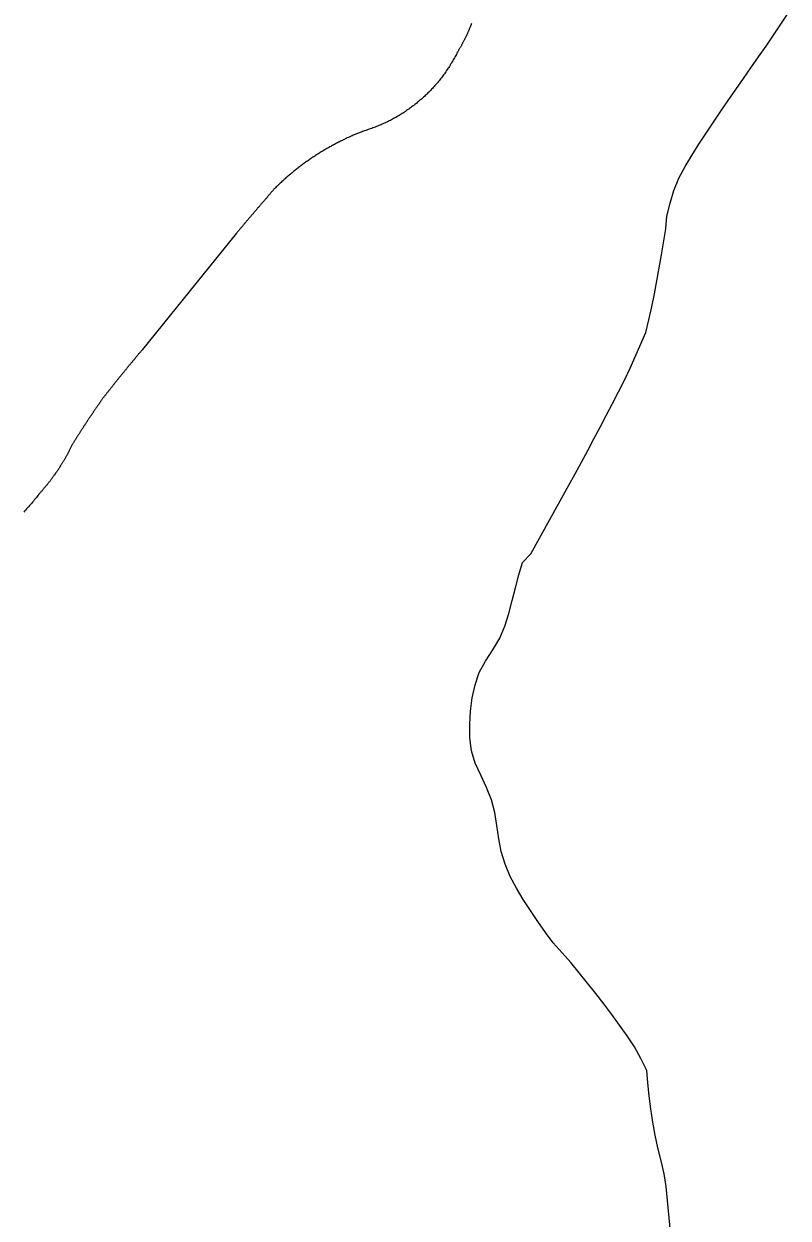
# Model space of a CAD drawing. Extents: x 1268485 to 1426702, y 514839 to 616766.
# Drawn here: x 1375900 to 1376849, y 566922 to 568406 of the extents above; entities that cross this region are included whole.
import ezdxf

# ---------------------------------------------------------------- set-up
doc = ezdxf.new("R2010")
doc.units = 0
doc.layers.add('Old_Level_35', color=7, linetype='Continuous')
doc.layers.add('Old_Level_62', color=7, linetype='Continuous')

msp = doc.modelspace()

# ---------------------------------------------------------------- linework, layer by layer
at = {"layer": 'Old_Level_35'}
msp.add_line((1376163.587, 568146.062), (1376046.707, 568001.397), dxfattribs=at)
for points in [[(1376455.786, 568406.58), (1376455.478, 568405.863), (1376455.273, 568405.196), (1376454.863, 568404.478), (1376454.658, 568403.812), (1376454.351, 568403.145), (1376454.146, 568402.428), (1376453.838, 568401.812), (1376453.53, 568401.146), (1376453.223, 568400.429), (1376453.018, 568399.762), (1376452.71, 568399.044), (1376452.403, 568398.429), (1376452.095, 568397.763), (1376451.89, 568397.045), (1376451.48, 568396.43), (1376451.275, 568395.763), (1376450.865, 568395.046), (1376450.66, 568394.43), (1376450.352, 568393.764), (1376450.045, 568393.047), (1376449.737, 568392.432), (1376449.327, 568391.765), (1376449.122, 568391.15), (1376448.712, 568390.432), (1376448.507, 568389.817), (1376448.097, 568389.151), (1376447.789, 568388.433), (1376447.481, 568387.818), (1376447.174, 568387.203), (1376446.866, 568386.485), (1376446.456, 568385.87), (1376446.149, 568385.203), (1376445.841, 568384.588), (1376445.533, 568383.922), (1376445.123, 568383.255), (1376444.713, 568382.64), (1376444.508, 568382.025), (1376444.098, 568381.307), (1376443.79, 568380.692), (1376443.38, 568380.077), (1376443.175, 568379.359), (1376442.765, 568378.744), (1376442.355, 568378.129), (1376442.047, 568377.514), (1376441.637, 568376.899), (1376441.227, 568376.233), (1376440.92, 568375.566), (1376440.51, 568374.951), (1376440.099, 568374.335), (1376439.792, 568373.669), (1376439.382, 568373.054), (1376438.972, 568372.439), (1376438.664, 568371.824), (1376438.254, 568371.209)], [(1376438.254, 568371.209), (1376437.639, 568369.824), (1376436.921, 568368.389), (1376436.101, 568367.005), (1376435.383, 568365.621), (1376434.666, 568364.237), (1376433.845, 568362.852), (1376433.128, 568361.52), (1376432.41, 568360.136), (1376431.487, 568358.751), (1376430.77, 568357.419), (1376429.847, 568356.086), (1376429.129, 568354.753), (1376428.206, 568353.369), (1376427.386, 568352.087), (1376426.464, 568350.754), (1376425.643, 568349.422), (1376424.721, 568348.14), (1376423.9, 568346.858), (1376422.978, 568345.577), (1376422.157, 568344.295), (1376421.132, 568343.014), (1376420.209, 568341.732), (1376419.287, 568340.502), (1376418.261, 568339.271), (1376417.339, 568337.99), (1376416.416, 568336.76), (1376415.391, 568335.581), (1376414.365, 568334.299), (1376413.34, 568333.12), (1376412.417, 568331.941), (1376411.392, 568330.762), (1376410.264, 568329.583), (1376409.239, 568328.353), (1376408.214, 568327.173), (1376407.086, 568326.046), (1376405.958, 568324.918), (1376405.036, 568323.739), (1376403.908, 568322.611), (1376402.78, 568321.484), (1376401.652, 568320.458), (1376400.524, 568319.331), (1376399.397, 568318.203), (1376398.269, 568317.126), (1376397.141, 568316.05), (1376396.013, 568315.024), (1376394.783, 568313.948), (1376393.655, 568312.871), (1376392.527, 568311.897), (1376391.297, 568310.821), (1376389.964, 568309.796), (1376388.836, 568308.821), (1376387.606, 568307.796), (1376386.376, 568306.822), (1376385.146, 568305.9), (1376383.915, 568304.874), (1376382.582, 568303.952), (1376381.352, 568302.977), (1376380.122, 568302.055), (1376378.891, 568301.132), (1376377.661, 568300.209), (1376376.328, 568299.338), (1376374.995, 568298.415), (1376373.765, 568297.493), (1376372.33, 568296.672), (1376371.099, 568295.8), (1376369.767, 568294.929), (1376368.536, 568294.109), (1376367.101, 568293.289), (1376365.768, 568292.417), (1376364.333, 568291.699), (1376363, 568290.879), (1376361.77, 568290.059), (1376360.334, 568289.29), (1376359.001, 568288.573), (1376357.463, 568287.803), (1376356.131, 568287.086), (1376354.798, 568286.317), (1376353.362, 568285.65), (1376352.03, 568284.933), (1376350.492, 568284.267), (1376349.159, 568283.549), (1376347.724, 568282.882), (1376346.288, 568282.267), (1376344.853, 568281.549), (1376343.417, 568280.934), (1376341.982, 568280.319), (1376340.547, 568279.756), (1376339.009, 568279.14), (1376337.676, 568278.576), (1376336.138, 568278.013), (1376334.6, 568277.448), (1376333.267, 568276.885), (1376331.729, 568276.32), (1376330.294, 568275.808), (1376328.756, 568275.295), (1376327.218, 568274.834), (1376325.783, 568274.322), (1376324.245, 568273.809), (1376322.707, 568273.399)], [(1376322.707, 568273.399), (1376321.477, 568272.886), (1376320.247, 568272.374), (1376318.914, 568271.861), (1376317.581, 568271.399), (1376316.351, 568270.887), (1376315.12, 568270.374), (1376313.89, 568269.861), (1376312.66, 568269.4), (1376311.327, 568268.836), (1376310.096, 568268.323), (1376308.866, 568267.76), (1376307.636, 568267.196), (1376306.406, 568266.683), (1376305.175, 568266.12), (1376303.842, 568265.555), (1376302.612, 568264.992), (1376301.382, 568264.427), (1376300.151, 568263.812), (1376298.921, 568263.249), (1376297.793, 568262.685), (1376296.46, 568262.069), (1376295.23, 568261.506), (1376294, 568260.891), (1376292.77, 568260.276), (1376291.642, 568259.711), (1376290.411, 568259.045), (1376289.079, 568258.43), (1376287.848, 568257.815), (1376286.721, 568257.148), (1376285.49, 568256.482), (1376284.362, 568255.867), (1376283.132, 568255.252), (1376281.902, 568254.585), (1376280.774, 568253.919), (1376279.544, 568253.252), (1376278.416, 568252.586), (1376277.083, 568251.868), (1376275.955, 568251.253), (1376274.725, 568250.586), (1376273.597, 568249.869), (1376272.469, 568249.151), (1376271.239, 568248.433), (1376270.111, 568247.767), (1376268.984, 568247.05), (1376267.753, 568246.332), (1376266.625, 568245.614), (1376265.498, 568244.897), (1376264.37, 568244.127), (1376263.242, 568243.461), (1376262.012, 568242.692), (1376260.884, 568241.923), (1376259.756, 568241.206), (1376258.628, 568240.436), (1376257.501, 568239.668), (1376256.373, 568238.898), (1376255.245, 568238.13), (1376254.117, 568237.361), (1376252.989, 568236.54), (1376251.862, 568235.823), (1376250.734, 568235.002), (1376249.606, 568234.182), (1376248.478, 568233.414), (1376247.453, 568232.644), (1376246.325, 568231.824), (1376245.3, 568231.004), (1376244.172, 568230.184), (1376243.147, 568229.364), (1376242.019, 568228.492), (1376240.891, 568227.672), (1376239.866, 568226.852), (1376238.738, 568225.98), (1376237.713, 568225.212), (1376236.585, 568224.289), (1376235.663, 568223.417), (1376234.535, 568222.649), (1376233.51, 568221.726), (1376232.382, 568220.854), (1376231.356, 568219.983), (1376230.331, 568219.111), (1376229.203, 568218.24), (1376228.281, 568217.368), (1376227.255, 568216.445), (1376226.128, 568215.574), (1376225.102, 568214.702), (1376224.077, 568213.729), (1376223.154, 568212.857), (1376222.129, 568211.934), (1376221.104, 568211.011), (1376220.079, 568210.14), (1376219.156, 568209.166), (1376218.131, 568208.243), (1376217.105, 568207.32), (1376216.08, 568206.398), (1376215.157, 568205.424), (1376214.132, 568204.501), (1376213.107, 568203.579), (1376212.287, 568202.553), (1376211.261, 568201.631), (1376210.236, 568200.708)], [(1376210.236, 568200.708), (1376209.723, 568200.144), (1376209.416, 568199.58), (1376208.903, 568199.016), (1376208.391, 568198.452), (1376207.878, 568197.94), (1376207.365, 568197.375), (1376206.955, 568196.812), (1376206.545, 568196.248), (1376206.033, 568195.735), (1376205.52, 568195.172), (1376205.007, 568194.607), (1376204.597, 568194.044), (1376204.085, 568193.479), (1376203.674, 568193.018), (1376203.162, 568192.454), (1376202.649, 568191.891), (1376202.239, 568191.326), (1376201.726, 568190.763), (1376201.214, 568190.25), (1376200.701, 568189.686), (1376200.394, 568189.122), (1376199.881, 568188.558), (1376199.368, 568187.995), (1376198.856, 568187.482), (1376198.343, 568186.918), (1376198.035, 568186.354), (1376197.523, 568185.79), (1376197.01, 568185.226), (1376196.498, 568184.765), (1376195.985, 568184.201), (1376195.575, 568183.637), (1376195.165, 568183.073), (1376194.652, 568182.509), (1376194.14, 568181.997), (1376193.729, 568181.433), (1376193.217, 568180.869), (1376192.704, 568180.305), (1376192.294, 568179.741), (1376191.781, 568179.228), (1376191.371, 568178.665), (1376190.859, 568178.101), (1376190.346, 568177.588), (1376189.833, 568177.024), (1376189.526, 568176.46), (1376189.013, 568175.947), (1376188.501, 568175.384), (1376187.988, 568174.82), (1376187.578, 568174.256), (1376187.168, 568173.692), (1376186.655, 568173.128), (1376186.142, 568172.616), (1376185.63, 568172.051), (1376185.22, 568171.488), (1376184.707, 568170.924), (1376184.297, 568170.36), (1376183.784, 568169.796), (1376183.374, 568169.335), (1376182.862, 568168.771), (1376182.349, 568168.207), (1376181.836, 568167.643), (1376181.529, 568167.079), (1376181.016, 568166.515), (1376180.504, 568166.002), (1376179.991, 568165.439), (1376179.581, 568164.875), (1376179.171, 568164.311), (1376178.658, 568163.747), (1376178.145, 568163.183), (1376177.735, 568162.671), (1376177.223, 568162.106), (1376176.71, 568161.543), (1376176.3, 568160.979), (1376175.89, 568160.415), (1376175.377, 568159.851), (1376174.865, 568159.338), (1376174.352, 568158.826), (1376173.839, 568158.262), (1376173.532, 568157.698), (1376173.019, 568157.134), (1376172.507, 568156.57), (1376171.994, 568156.007), (1376171.584, 568155.442), (1376171.174, 568154.93), (1376170.661, 568154.366), (1376170.251, 568153.802), (1376169.738, 568153.238), (1376169.226, 568152.674), (1376168.713, 568152.111), (1376168.405, 568151.546), (1376167.893, 568150.983), (1376167.38, 568150.521), (1376166.868, 568149.958), (1376166.457, 568149.393), (1376166.047, 568148.83), (1376165.535, 568148.265), (1376165.022, 568147.702), (1376164.612, 568147.138), (1376164.099, 568146.574), (1376163.587, 568146.062)], [(1376046.707, 568001.397), (1376046.297, 568000.833), (1376045.784, 568000.167), (1376045.272, 567999.552), (1376044.759, 567998.937), (1376044.246, 567998.372), (1376043.734, 567997.757), (1376043.221, 567997.142), (1376042.709, 567996.579), (1376042.093, 567995.963), (1376041.581, 567995.297), (1376041.171, 567994.681), (1376040.658, 567994.118), (1376040.145, 567993.503), (1376039.633, 567992.888), (1376039.12, 567992.323), (1376038.608, 567991.708), (1376038.095, 567991.042), (1376037.582, 567990.427), (1376037.172, 567989.863), (1376036.66, 567989.248), (1376036.147, 567988.632), (1376035.634, 567988.017), (1376035.122, 567987.454), (1376034.609, 567986.839), (1376033.994, 567986.172), (1376033.481, 567985.557), (1376032.969, 567984.941), (1376032.456, 567984.378), (1376032.046, 567983.763), (1376031.533, 567983.148), (1376031.021, 567982.481), (1376030.508, 567981.917), (1376029.995, 567981.302), (1376029.483, 567980.687), (1376028.97, 567980.072), (1376028.457, 567979.457), (1376028.047, 567978.892), (1376027.535, 567978.226), (1376027.022, 567977.611), (1376026.509, 567976.996), (1376025.997, 567976.381), (1376025.484, 567975.817), (1376024.972, 567975.201), (1376024.459, 567974.586), (1376024.049, 567973.92), (1376023.536, 567973.305), (1376023.024, 567972.69), (1376022.511, 567972.126), (1376021.998, 567971.511), (1376021.486, 567970.895), (1376020.973, 567970.229), (1376020.46, 567969.614), (1376020.05, 567968.999), (1376019.538, 567968.384), (1376019.025, 567967.82), (1376018.512, 567967.204), (1376018, 567966.538), (1376017.487, 567965.923), (1376016.975, 567965.308), (1376016.462, 567964.693), (1376015.949, 567964.078), (1376015.539, 567963.463), (1376015.027, 567962.898), (1376014.514, 567962.232), (1376014.001, 567961.617), (1376013.489, 567961.002), (1376012.976, 567960.387), (1376012.463, 567959.772), (1376011.951, 567959.105), (1376011.541, 567958.49), (1376011.028, 567957.875), (1376010.515, 567957.259), (1376010.003, 567956.696), (1376009.593, 567956.081), (1376009.08, 567955.414), (1376008.67, 567954.799), (1376008.157, 567954.184), (1376007.645, 567953.568), (1376007.132, 567952.953), (1376006.619, 567952.338), (1376006.107, 567951.672), (1376005.594, 567951.057), (1376005.081, 567950.442), (1376004.671, 567949.827), (1376004.159, 567949.212), (1376003.646, 567948.545), (1376003.133, 567947.93), (1376002.621, 567947.314), (1376002.108, 567946.751), (1376001.801, 567946.136), (1376001.288, 567945.521), (1376000.775, 567944.854), (1376000.263, 567944.239), (1375999.75, 567943.623), (1375999.238, 567943.008), (1375998.725, 567942.393), (1375998.212, 567941.727), (1375997.7, 567941.112), (1375997.29, 567940.497)], [(1375997.29, 567940.497), (1375996.879, 567939.933), (1375996.469, 567939.317), (1375996.162, 567938.754), (1375995.649, 567938.19), (1375995.239, 567937.626), (1375994.829, 567937.062), (1375994.521, 567936.498), (1375994.111, 567935.883), (1375993.599, 567935.319), (1375993.291, 567934.755), (1375992.881, 567934.191), (1375992.471, 567933.628), (1375992.163, 567933.012), (1375991.753, 567932.448), (1375991.24, 567931.885), (1375990.83, 567931.32), (1375990.523, 567930.705), (1375990.113, 567930.142), (1375989.703, 567929.577), (1375989.395, 567929.014), (1375988.882, 567928.45), (1375988.472, 567927.834), (1375988.165, 567927.271), (1375987.755, 567926.707), (1375987.344, 567926.143), (1375987.037, 567925.476), (1375986.524, 567924.913), (1375986.114, 567924.4), (1375985.704, 567923.733), (1375985.396, 567923.17), (1375984.986, 567922.606), (1375984.576, 567922.042), (1375984.269, 567921.427), (1375983.859, 567920.863), (1375983.346, 567920.299), (1375983.038, 567919.684), (1375982.628, 567919.12), (1375982.218, 567918.556), (1375981.911, 567917.992), (1375981.5, 567917.377), (1375981.09, 567916.813), (1375980.783, 567916.249), (1375980.373, 567915.634), (1375979.86, 567915.07), (1375979.45, 567914.506), (1375979.142, 567913.891), (1375978.732, 567913.327), (1375978.425, 567912.763), (1375978.015, 567912.148), (1375977.605, 567911.584), (1375977.297, 567911.02), (1375976.887, 567910.354), (1375976.477, 567909.79), (1375976.169, 567909.175), (1375975.759, 567908.611), (1375975.349, 567908.047), (1375975.041, 567907.432), (1375974.529, 567906.868), (1375974.119, 567906.304), (1375973.709, 567905.689), (1375973.401, 567905.125), (1375972.991, 567904.51), (1375972.581, 567903.946), (1375972.273, 567903.382), (1375971.863, 567902.767), (1375971.453, 567902.203), (1375971.145, 567901.588), (1375970.735, 567901.024), (1375970.325, 567900.357), (1375970.018, 567899.794), (1375969.607, 567899.23), (1375969.3, 567898.615), (1375968.89, 567898.051), (1375968.48, 567897.436), (1375968.172, 567896.872), (1375967.762, 567896.256), (1375967.352, 567895.693), (1375967.044, 567895.078), (1375966.634, 567894.513), (1375966.224, 567893.95), (1375965.917, 567893.335), (1375965.506, 567892.771), (1375965.096, 567892.105), (1375964.789, 567891.54), (1375964.379, 567890.925), (1375963.969, 567890.362), (1375963.661, 567889.746), (1375963.251, 567889.182), (1375962.841, 567888.567), (1375962.533, 567888.004), (1375962.123, 567887.388), (1375961.713, 567886.824), (1375961.405, 567886.209), (1375961.098, 567885.645), (1375960.79, 567884.979), (1375960.38, 567884.415), (1375959.97, 567883.8), (1375959.662, 567883.185), (1375959.252, 567882.62)], [(1375959.252, 567882.62), (1375958.842, 567881.954), (1375958.637, 567881.237), (1375958.227, 567880.622), (1375957.92, 567879.955), (1375957.612, 567879.237), (1375957.202, 567878.622), (1375956.894, 567877.956), (1375956.587, 567877.238), (1375956.279, 567876.623), (1375955.869, 567875.956), (1375955.664, 567875.29), (1375955.254, 567874.623), (1375954.844, 567873.957), (1375954.536, 567873.291), (1375954.229, 567872.625), (1375953.921, 567872.009), (1375953.511, 567871.292), (1375953.101, 567870.677), (1375952.793, 567870.01), (1375952.383, 567869.395), (1375951.973, 567868.729), (1375951.768, 567868.062), (1375951.358, 567867.447), (1375951.05, 567866.729), (1375950.64, 567866.114), (1375950.23, 567865.499), (1375949.922, 567864.833), (1375949.512, 567864.166), (1375949.102, 567863.551), (1375948.795, 567862.935), (1375948.385, 567862.269), (1375947.974, 567861.603), (1375947.667, 567860.987), (1375947.154, 567860.372), (1375946.744, 567859.706), (1375946.334, 567859.039), (1375946.026, 567858.424), (1375945.616, 567857.809), (1375945.206, 567857.194), (1375944.899, 567856.579), (1375944.386, 567855.913), (1375943.976, 567855.298), (1375943.668, 567854.683), (1375943.258, 567854.067), (1375942.746, 567853.452), (1375942.336, 567852.837), (1375942.028, 567852.17), (1375941.618, 567851.555), (1375941.105, 567850.94), (1375940.798, 567850.325), (1375940.388, 567849.71), (1375939.875, 567849.146), (1375939.465, 567848.479), (1375938.952, 567847.864), (1375938.645, 567847.249), (1375938.235, 567846.634), (1375937.722, 567846.07), (1375937.414, 567845.455), (1375936.902, 567844.788), (1375936.492, 567844.276), (1375935.979, 567843.61), (1375935.671, 567842.995), (1375935.159, 567842.43), (1375934.749, 567841.815), (1375934.236, 567841.2), (1375933.826, 567840.636), (1375933.416, 567840.021), (1375932.903, 567839.457), (1375932.493, 567838.791), (1375931.98, 567838.227), (1375931.673, 567837.663), (1375931.16, 567837.048), (1375930.648, 567836.484), (1375930.135, 567835.869), (1375929.725, 567835.305), (1375929.212, 567834.741), (1375928.7, 567834.126), (1375928.392, 567833.562), (1375927.879, 567832.998), (1375927.367, 567832.434), (1375926.854, 567831.819), (1375926.547, 567831.255), (1375926.034, 567830.691), (1375925.521, 567830.127), (1375925.009, 567829.564), (1375924.496, 567828.999), (1375923.983, 567828.436), (1375923.471, 567827.872), (1375923.163, 567827.256), (1375922.651, 567826.693), (1375922.138, 567826.129), (1375921.625, 567825.616), (1375921.113, 567825.053), (1375920.6, 567824.488), (1375920.087, 567823.925), (1375919.575, 567823.36), (1375919.165, 567822.797), (1375918.652, 567822.233), (1375918.139, 567821.669)], [(1375918.139, 567821.669), (1375917.012, 567820.234), (1375915.884, 567818.798), (1375914.756, 567817.363), (1375913.526, 567815.928), (1375912.398, 567814.492), (1375911.27, 567813.108), (1375910.142, 567811.672), (1375908.912, 567810.237), (1375907.784, 567808.853), (1375906.451, 567807.521), (1375905.221, 567806.085), (1375904.093, 567804.701), (1375902.863, 567803.317), (1375901.633, 567801.932), (1375900.402, 567800.549), (1375899.275, 567799.164)]]:
    msp.add_lwpolyline(points, dxfattribs=at)
at = {"layer": 'Old_Level_62'}
for points in [[(1376467.269, 567472.414), (1376460.4, 567487.485), (1376455.683, 567502.916), (1376453.838, 567518.91), (1376453.53, 567535.467), (1376454.453, 567552.179), (1376456.709, 567568.686), (1376460.195, 567584.782), (1376465.423, 567599.956), (1376473.318, 567614.31), (1376482.34, 567628.356), (1376490.747, 567642.71), (1376497.104, 567657.781), (1376502.128, 567673.416), (1376506.434, 567689.411), (1376510.535, 567705.507), (1376514.636, 567721.399), (1376519.147, 567736.983), (1376529.605, 567747.491), (1376576.869, 567832.742), (1376584.764, 567847.146), (1376592.556, 567861.603), (1376600.245, 567876.11), (1376607.935, 567890.618), (1376615.624, 567905.125), (1376623.211, 567919.684), (1376630.798, 567934.294), (1376638.282, 567948.904), (1376645.664, 567963.565), (1376652.944, 567978.226), (1376672.321, 568022.62), (1376676.217, 568038.46), (1376679.805, 568054.454), (1376683.086, 568070.551), (1376686.162, 568086.75), (1376689.033, 568102.949), (1376691.801, 568119.148), (1376697.235, 568151.495), (1376698.363, 568167.438), (1376702.566, 568183.432), (1376707.18, 568199.323), (1376713.229, 568214.6), (1376721.123, 568228.903), (1376729.53, 568242.846), (1376738.245, 568256.687), (1376747.165, 568270.426), (1376756.29, 568284.062), (1376765.517, 568297.646), (1376774.847, 568311.179), (1376784.177, 568324.662), (1376793.609, 568338.195), (1376803.042, 568351.677), (1376812.474, 568365.16), (1376821.804, 568378.693), (1376831.031, 568392.277), (1376840.156, 568405.913), (1376849.178, 568419.652)], [(1376703.899, 566896.269), (1376697.747, 566961.014), (1376695.184, 566977.162), (1376691.596, 566993.156), (1376687.495, 567009.099), (1376683.804, 567025.144), (1376680.933, 567041.292), (1376678.575, 567057.543), (1376676.525, 567073.844), (1376674.884, 567090.146), (1376673.449, 567105.473), (1376666.169, 567120.186), (1376658.172, 567134.642), (1376649.355, 567148.534), (1376639.82, 567161.914), (1376630.08, 567175.14), (1376620.238, 567188.212), (1376610.088, 567201.13), (1376599.835, 567213.997), (1376589.582, 567226.864), (1376579.33, 567239.629), (1376568.36, 567251.778), (1376557.287, 567263.876), (1376547.547, 567277.102), (1376538.012, 567290.533), (1376528.887, 567304.118), (1376520.07, 567318.01), (1376511.765, 567332.158), (1376503.973, 567346.717), (1376497.412, 567361.788), (1376492.798, 567377.424), (1376489.722, 567393.52), (1376487.364, 567409.873), (1376484.596, 567426.124), (1376480.7, 567442.015), (1376474.548, 567457.342), (1376467.269, 567472.414)]]:
    msp.add_lwpolyline(points, dxfattribs=at)

doc.saveas('drawing.dxf')
